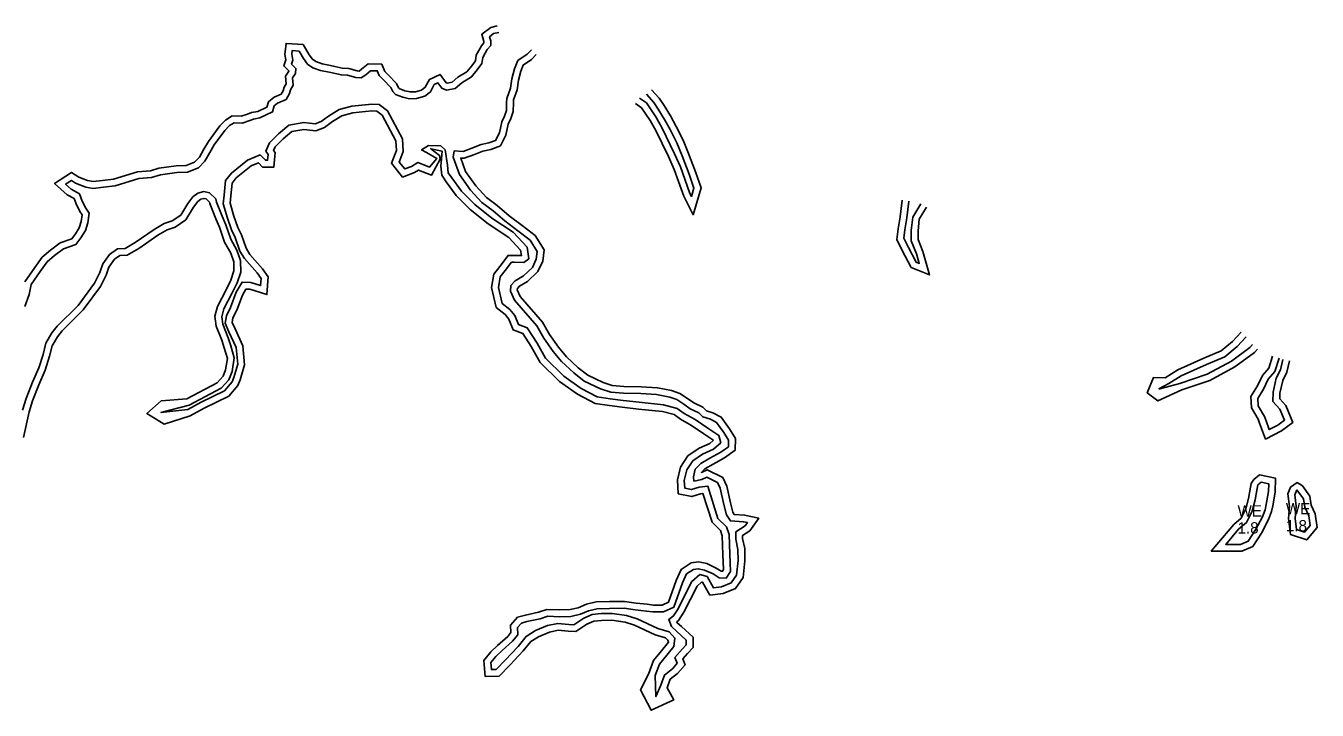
# Model space of a CAD drawing. Extents: x 2160437 to 2172832, y 205694 to 212444.
# Drawn here: x 2165655 to 2166226, y 210262 to 210564 of the extents above; entities that cross this region are included whole.
import ezdxf

# ---------------------------------------------------------------- set-up
doc = ezdxf.new("R2010")
doc.units = 0
for name, color, linetype in [('RD_EX_H2O', 7, 'Continuous'), ('RD_EX_H2O_Pond', 7, 'Continuous'), ('RD_EX_H2O_txCode', 7, 'Continuous'), ('RD_EX_VEG_ShrubLine', 7, 'Continuous'), ('RD_EX_VEG_TreeLine', 7, 'Continuous')]:
    doc.layers.add(name, color=color, linetype=linetype)

msp = doc.modelspace()

# ---------------------------------------------------------------- linework, layer by layer
at = {"layer": 'RD_EX_H2O'}
for points in [[(2165738.17, 210511.67), (2165742.89, 210518.11), (2165744.98, 210520.27), (2165746.94, 210521.49), (2165750.53, 210521.3), (2165753.97, 210522.5), (2165755.47, 210523.1), (2165758.38, 210523.63), (2165763.93, 210526.29), (2165764.71, 210528.99), (2165766.19, 210530.15), (2165769.92, 210531.71), (2165771.36, 210534.44), (2165771.9, 210536.06), (2165772.98, 210538.08), (2165772.69, 210541.3), (2165774.03, 210543.2), (2165774.26, 210545.46), (2165772.35, 210547.4), (2165772.92, 210549.09), (2165772.45, 210551.8), (2165772.6, 210553.37), (2165775.64, 210553.16), (2165777.63, 210549.87), (2165779.4, 210547.31), (2165781.77, 210545.8), (2165785.12, 210544.54), (2165788.98, 210543.82), (2165794.39, 210542.6), (2165797.12, 210542.52), (2165800.78, 210541.44), (2165803.11, 210541.27), (2165805.11, 210542.7), (2165807.25, 210544.47), (2165810.19, 210544.43), (2165811.03, 210542.33), (2165812.97, 210540.47), (2165816.19, 210537.09), (2165817.1, 210535.23), (2165818.23, 210534), (2165821.58, 210532.74), (2165824.43, 210532.11), (2165827.48, 210532.12), (2165831.18, 210533.2), (2165833.75, 210535.19), (2165835.41, 210538.31), (2165837.01, 210539.05), (2165838.71, 210536.75), (2165840.74, 210535.8), (2165844.66, 210536.65), (2165847.62, 210539.11), (2165851.87, 210541.72), (2165854.4, 210544.86), (2165856.45, 210547.63), (2165856.85, 210550.36), (2165858.79, 210553.81), (2165860.34, 210555.67), (2165860.39, 210557.73), (2165859.85, 210559.47), (2165861.65, 210560.85), (2165863.93, 210561.39)], [(2165878.31, 210553.68), (2165876.46, 210551.77), (2165872.28, 210548.91), (2165870.79, 210545.25), (2165869.73, 210540.91), (2165869.1, 210536.74), (2165867.52, 210532.17), (2165867.38, 210530.42), (2165867.31, 210526.9), (2165866.5, 210524.45), (2165865.26, 210521.86), (2165864.16, 210516.95), (2165862.49, 210513.69), (2165859.58, 210512.57), (2165856.07, 210511.82), (2165852.07, 210510.28), (2165848.18, 210508.79), (2165844.23, 210509), (2165843.76, 210506.3), (2165846.52, 210498.53), (2165851.45, 210491.62), (2165856.43, 210486.27), (2165861.36, 210482.53), (2165866.63, 210478.05), (2165872.39, 210473.72), (2165877.76, 210469.56), (2165880.87, 210464.59), (2165880.45, 210461.1), (2165878.75, 210457.49), (2165874.83, 210453.78), (2165871.09, 210451.59), (2165869.29, 210449.48), (2165869.02, 210447.05), (2165870.88, 210443.05), (2165880.76, 210431.66), (2165883.79, 210426.32), (2165887.93, 210420.39), (2165891.66, 210416.01), (2165897.06, 210410.88), (2165901.62, 210407.26), (2165908.86, 210403.91), (2165913.44, 210402.37), (2165919.02, 210401.94), (2165926.66, 210401.76), (2165933.6, 210401.32), (2165939.45, 210400.17), (2165942.62, 210399.12), (2165945.66, 210397.09), (2165948.56, 210395.03), (2165952.32, 210393.26), (2165954.02, 210391.47), (2165957.41, 210390.41), (2165960.19, 210389), (2165963.4, 210384.57), (2165965.46, 210381.11), (2165965.38, 210378.28), (2165961.99, 210375.88), (2165957.25, 210373.18), (2165953.15, 210370.91), (2165950.63, 210368.3), (2165949.96, 210364.97), (2165950.18, 210363.1), (2165953.68, 210363.72), (2165955.92, 210364.77), (2165960.6, 210362.42), (2165961.79, 210359.89), (2165963.33, 210352.72), (2165964.55, 210348.22), (2165966.24, 210345.47), (2165972.11, 210345.09), (2165973.76, 210344.72), (2165972.78, 210343.33), (2165968.67, 210340.71), (2165968.61, 210337.42), (2165969.6, 210332.89), (2165969.71, 210328.03), (2165968.98, 210321.49), (2165966.61, 210318.09), (2165962.27, 210316.3), (2165958.86, 210315.9), (2165956, 210320.9), (2165952.72, 210321.81), (2165949.14, 210318.55), (2165943.14, 210306.58), (2165941.14, 210303.52), (2165939, 210301.98), (2165940.21, 210298.76), (2165942.65, 210296.58), (2165946.78, 210292.79), (2165946.76, 210290.71), (2165945.07, 210288.96), (2165941.75, 210285.17), (2165942.76, 210282.54), (2165940.8, 210280.28), (2165937.18, 210277.34), (2165935.51, 210272.86), (2165933.32, 210267.84), (2165933.04, 210277.23), (2165934.94, 210282.2), (2165938.14, 210286.14), (2165941.27, 210290.02), (2165941.73, 210293.72), (2165939.19, 210296.48), (2165934.15, 210297.91), (2165925.03, 210302.23), (2165920.36, 210303.67), (2165914.04, 210304.58), (2165909.1, 210304.5), (2165905.23, 210304.08), (2165901.46, 210302.54), (2165897.15, 210299.59), (2165894.8, 210299.73), (2165890, 210300.18), (2165885.38, 210299.19), (2165880.1, 210297), (2165875.99, 210294.41), (2165872.48, 210289.98), (2165866.75, 210283.94), (2165862.79, 210279.84), (2165860.68, 210279.78), (2165860.37, 210282.87), (2165862.59, 210285.51), (2165865.36, 210288.28), (2165870.01, 210292.3), (2165872.34, 210295.18), (2165872.14, 210298.31), (2165873.89, 210300.3), (2165876.37, 210300.97), (2165882.22, 210302.18), (2165885.55, 210303.34), (2165890.78, 210303.15), (2165895.75, 210303.3), (2165899.97, 210304.2), (2165903.59, 210305.81), (2165907.34, 210306.69), (2165912.89, 210306.81), (2165919.3, 210306.92), (2165924.19, 210306.15), (2165929.19, 210305.66), (2165932.01, 210305.26), (2165936.73, 210305.25), (2165941.28, 210307.32), (2165945.15, 210318.05), (2165946.92, 210322.03), (2165949.96, 210324.08), (2165952.07, 210324.33), (2165954.87, 210323.77), (2165958.59, 210322.02), (2165961.31, 210320.27), (2165964.41, 210320.21), (2165966.27, 210323.15), (2165965.96, 210330.74), (2165965.66, 210339.46), (2165964.52, 210342.83), (2165960.78, 210346.58), (2165956.27, 210360.85), (2165952.48, 210360.4), (2165949.05, 210359.33), (2165946.1, 210359.96), (2165945.91, 210363.41), (2165947.06, 210368.03), (2165949.66, 210372.05), (2165953.92, 210374.98), (2165958.85, 210377.19), (2165961.99, 210380.06), (2165961.1, 210383.28), (2165956.24, 210386.44), (2165950.66, 210390.24), (2165945.85, 210392.92), (2165942.74, 210395.21), (2165936.76, 210396.78), (2165925.91, 210397.92), (2165918.81, 210398.71), (2165913.19, 210399.44), (2165907.42, 210400.28), (2165900.25, 210404.06), (2165892.73, 210409.44), (2165884.59, 210417.38), (2165880.85, 210424.08), (2165876.53, 210430.82), (2165872.58, 210432.25), (2165871, 210436.27), (2165868.8, 210438.89), (2165865.41, 210441.57), (2165863.8, 210448.69), (2165864.5, 210453.33), (2165866.79, 210456.13), (2165869.58, 210459.84), (2165870.67, 210459.86), (2165875.01, 210459.7), (2165877.24, 210461.34), (2165876.39, 210466.49), (2165870.32, 210473.05), (2165860.91, 210479.28), (2165853.28, 210485.31), (2165847.39, 210491.28), (2165843.12, 210497.09), (2165841.6, 210499.4), (2165841.26, 210502.73), (2165840.19, 210509.43), (2165838.35, 210511.2), (2165832.92, 210511.35), (2165829.81, 210509.46), (2165831.96, 210508.27), (2165836.5, 210505.71), (2165833.31, 210501.91), (2165829.39, 210503.42), (2165828.18, 210503.86), (2165825.4, 210502.2), (2165822.38, 210501.04), (2165819.94, 210504.12), (2165821.7, 210508.7), (2165821.37, 210514.3), (2165814.71, 210526.8), (2165811.11, 210529.53), (2165807.79, 210529.74), (2165798.96, 210528.76), (2165793.42, 210527.35), (2165788.73, 210524.45), (2165785.49, 210522.07), (2165782.71, 210520.94), (2165777.71, 210521.53), (2165771.1, 210520.47), (2165766.52, 210516.6), (2165762.64, 210512.56), (2165760.96, 210508.9), (2165762.03, 210507.42), (2165761.76, 210504.86), (2165760.81, 210504.88), (2165758.42, 210507.26), (2165752.91, 210504.98), (2165745.79, 210499.19), (2165743.13, 210495.97), (2165742.5, 210489.44), (2165742.12, 210485.61), (2165743.98, 210479.28), (2165745.86, 210474.09), (2165747.36, 210470.74), (2165749.5, 210464.71), (2165751.5, 210461.45), (2165757.18, 210455.11), (2165758.87, 210452.59), (2165758.68, 210449.49), (2165754.36, 210450.82), (2165750.51, 210451.04), (2165747.9, 210446.61), (2165745.39, 210439.82), (2165743.56, 210436.13), (2165742.95, 210432.82), (2165744.61, 210429.08), (2165747.81, 210422.07), (2165748.53, 210414.71), (2165746.87, 210408.82), (2165746.04, 210406.96), (2165742.67, 210403.05), (2165732.4, 210397.94), (2165726.54, 210394.77), (2165714.58, 210393.41), (2165727.09, 210396.62), (2165741.3, 210404.16), (2165744.69, 210407.79), (2165746.13, 210411.55), (2165747.05, 210417.5), (2165745.45, 210422.9), (2165744.34, 210426.34), (2165741.9, 210432.38), (2165741.48, 210435.74), (2165742.37, 210439.16), (2165746.12, 210446.27), (2165748.33, 210450.73), (2165749.86, 210455.5), (2165749.82, 210460.52), (2165748.21, 210465.09), (2165745.47, 210469.95), (2165743.28, 210476.37), (2165741.62, 210480.11), (2165739.15, 210486.39)], [(2165926.09, 210532.39), (2165929.14, 210530.26), (2165933.38, 210524.06), (2165936.01, 210519.35), (2165941.59, 210507.79), (2165944.17, 210501.96), (2165946.09, 210496.56), (2165948.39, 210490.18), (2165949.04, 210488.89), (2165950.14, 210492.58), (2165948.04, 210498.79), (2165944.94, 210506.84), (2165942.6, 210512.61), (2165939.71, 210518.48), (2165937.2, 210522.96), (2165934.41, 210527.51), (2165932.42, 210530.49), (2165929.19, 210534.06)], [(2165738.17, 210511.67), (2165736.25, 210508.36), (2165734.04, 210504.45), (2165731.18, 210501.52), (2165726.34, 210499.66), (2165721.65, 210499.43), (2165714.36, 210498.4), (2165710.49, 210497.3), (2165704.9, 210496.79), (2165694.32, 210493.6), (2165689.22, 210492.99), (2165684.6, 210492.43), (2165681.37, 210492.99), (2165676.93, 210494.81), (2165675.08, 210495.96), (2165672.5, 210494.26), (2165674.88, 210492.06), (2165678.67, 210490.08), (2165679.87, 210486.76), (2165681.43, 210483.74), (2165682.9, 210481.5), (2165682.3, 210477.18), (2165681.3, 210473.78), (2165679.25, 210470.65), (2165677.05, 210467.7), (2165671.56, 210465.73), (2165667.64, 210462.83), (2165664.36, 210459.97), (2165661.31, 210455.72), (2165657.28, 210449.95), (2165656.32, 210445.49), (2165654.48, 210440.26)], [(2165653.47, 210394.47), (2165655.03, 210399.59), (2165657.92, 210406.79), (2165660.7, 210413.14), (2165662.52, 210419.07), (2165663.78, 210424), (2165666.46, 210428.56), (2165668.74, 210431.54), (2165678.04, 210440.69), (2165685.28, 210450.6), (2165687.66, 210455.21), (2165688.95, 210459.07), (2165691.92, 210463.26), (2165695.4, 210465.77), (2165698.82, 210465.93), (2165703.17, 210468.49), (2165711.62, 210474.3), (2165716.11, 210476.93), (2165719.55, 210478.07), (2165723.4, 210480.67), (2165726.53, 210485.85), (2165728.78, 210488.75), (2165730.87, 210490.36), (2165733.5, 210491.15), (2165736.11, 210490.56), (2165738.85, 210487.81), (2165739.15, 210486.39)], [(2166045.14, 210486.88), (2166044.29, 210479.44), (2166043.36, 210474.09), (2166042.95, 210470.41), (2166044.92, 210466.35), (2166048.35, 210459.87), (2166049.74, 210459.3), (2166048.54, 210463.56), (2166046.18, 210469.29), (2166046.2, 210473.83), (2166046.84, 210479.76), (2166050.36, 210485.65)], [(2166194.21, 210426.91), (2166190.15, 210422.58), (2166184.78, 210418.07), (2166176.67, 210414.63), (2166165.45, 210409.62), (2166159.97, 210406.2), (2166155.67, 210403.88), (2166156, 210403.92), (2166164.89, 210406.24), (2166176.97, 210410.31), (2166187.64, 210416.11), (2166195.8, 210422.12), (2166196.97, 210423.41)], [(2166208.77, 210417.35), (2166206.92, 210411.45), (2166203.93, 210408.1), (2166201.9, 210403.73), (2166199.35, 210399.64), (2166199.54, 210396.38), (2166202.22, 210391.69), (2166202.96, 210389.77), (2166204.4, 210385.86), (2166208.25, 210387.87), (2166211.16, 210390.03), (2166209.12, 210394.84), (2166205.99, 210398.33), (2166206.14, 210402.35), (2166207.51, 210408.6), (2166209.33, 210412.29), (2166210.42, 210416.89)]]:
    msp.add_lwpolyline(points, dxfattribs=at)
at = {"layer": 'RD_EX_H2O_Pond'}
for points in [[(2166199.4, 210361.42), (2166200.87, 210362.58), (2166204.15, 210361.89), (2166204.08, 210358.47), (2166203.06, 210352.79), (2166202.55, 210350.43), (2166201.39, 210347.31), (2166198.35, 210341.58), (2166195.08, 210336.58), (2166191.69, 210335.09), (2166185.2, 210335.11), (2166190.85, 210341.78), (2166194.33, 210344.81), (2166196.87, 210349.82), (2166198.12, 210354.76), (2166199.08, 210359.79)], [(2166216.63, 210359.21), (2166219.47, 210355.27), (2166220.08, 210351.54), (2166221.84, 210347.72), (2166222.42, 210343.51), (2166219.97, 210340.55), (2166216.49, 210341.73), (2166215.85, 210346.61), (2166216.35, 210351.93), (2166215.73, 210356.97)]]:
    msp.add_lwpolyline(points, close=True, dxfattribs=at)
at = {"layer": 'RD_EX_VEG_ShrubLine'}
for points in [[(2165863.25, 210564.31), (2165860.33, 210563.63), (2165856.36, 210560.57), (2165857.38, 210557.31), (2165857.37, 210556.79), (2165856.31, 210555.52), (2165853.96, 210551.34), (2165853.59, 210548.81), (2165852.02, 210546.69), (2165849.86, 210544), (2165845.87, 210541.55), (2165843.31, 210539.43), (2165841.1, 210538.95), (2165840.67, 210539.15), (2165837.97, 210542.8), (2165833.23, 210540.61), (2165831.4, 210537.16), (2165829.79, 210535.92), (2165827.04, 210535.11), (2165824.75, 210535.11), (2165822.43, 210535.62), (2165819.95, 210536.56), (2165819.6, 210536.94), (2165818.69, 210538.82), (2165815.1, 210542.59), (2165813.58, 210544.05), (2165812.23, 210547.41), (2165806.19, 210547.48), (2165803.28, 210545.08), (2165802.25, 210544.34), (2165801.32, 210544.41), (2165797.6, 210545.51), (2165794.76, 210545.59), (2165789.58, 210546.76), (2165785.93, 210547.44), (2165783.12, 210548.5), (2165781.52, 210549.51), (2165780.15, 210551.5), (2165777.4, 210556.04), (2165769.9, 210556.57), (2165769.42, 210551.69), (2165769.84, 210549.33), (2165768.92, 210546.61), (2165771.13, 210544.36), (2165771.13, 210544.29), (2165769.6, 210542.13), (2165769.91, 210538.7), (2165769.14, 210537.25), (2165768.59, 210535.62), (2165767.77, 210534.07), (2165764.65, 210532.76), (2165762.1, 210530.75), (2165761.42, 210528.42), (2165757.45, 210526.51), (2165754.63, 210526), (2165752.91, 210525.3), (2165750.1, 210524.33), (2165746.15, 210524.53), (2165743.09, 210522.62), (2165740.59, 210520.05), (2165735.57, 210513.17), (2165733.64, 210509.85), (2165731.62, 210506.27), (2165729.49, 210504.09), (2165725.71, 210502.63), (2165721.37, 210502.42), (2165713.74, 210501.35), (2165709.94, 210500.27), (2165704.32, 210499.75), (2165693.7, 210496.55), (2165688.86, 210495.96), (2165684.68, 210495.46), (2165682.21, 210495.89), (2165678.3, 210497.49), (2165675.03, 210499.52), (2165667.64, 210494.65), (2165673.14, 210489.59), (2165676.25, 210487.97), (2165677.11, 210485.56), (2165678.84, 210482.22), (2165679.77, 210480.79), (2165679.36, 210477.81), (2165678.55, 210475.05), (2165676.79, 210472.37), (2165675.19, 210470.22), (2165670.13, 210468.41), (2165665.75, 210465.17), (2165662.13, 210462), (2165658.86, 210457.45), (2165654.48, 210451.17)], [(2165653.85, 210382.33), (2165656.38, 210393.71), (2165657.86, 210398.6), (2165660.68, 210405.63), (2165663.52, 210412.09), (2165665.41, 210418.26), (2165666.58, 210422.84), (2165668.96, 210426.88), (2165671, 210429.54), (2165680.32, 210438.72), (2165687.84, 210449.02), (2165690.43, 210454.04), (2165691.65, 210457.7), (2165694.08, 210461.12), (2165696.43, 210462.81), (2165699.71, 210462.96), (2165704.78, 210465.96), (2165713.23, 210471.77), (2165717.35, 210474.18), (2165720.89, 210475.35), (2165725.63, 210478.56), (2165729.01, 210484.15), (2165730.92, 210486.61), (2165732.27, 210487.65), (2165733.6, 210488.05), (2165734.6, 210487.82), (2165736.1, 210486.32), (2165736.21, 210485.78), (2165738.86, 210478.95), (2165740.48, 210475.28), (2165742.72, 210468.72), (2165745.47, 210463.85), (2165746.82, 210460), (2165746.85, 210455.96), (2165745.54, 210451.86), (2165743.44, 210447.63), (2165739.55, 210440.25), (2165738.44, 210435.94), (2165738.97, 210431.62), (2165741.52, 210425.32), (2165742.58, 210422.01), (2165743.98, 210417.3), (2165743.21, 210412.33), (2165742.09, 210409.41), (2165739.45, 210406.57), (2165726, 210399.44), (2165714.73, 210398.53), (2165708.45, 210392.9), (2165716.06, 210388.26), (2165727.46, 210391.86), (2165733.79, 210395.28), (2165744.55, 210400.64), (2165748.6, 210405.33), (2165749.7, 210407.8), (2165751.57, 210414.44), (2165750.75, 210422.86), (2165747.35, 210430.31), (2165746.07, 210433.19), (2165746.44, 210435.18), (2165748.15, 210438.63), (2165750.62, 210445.31), (2165752.17, 210447.94), (2165753.83, 210447.85), (2165761.44, 210445.51), (2165761.93, 210453.41), (2165759.55, 210456.96), (2165753.92, 210463.25), (2165752.22, 210466.01), (2165750.15, 210471.86), (2165748.64, 210475.22), (2165746.84, 210480.22), (2165745.16, 210485.9), (2165745.49, 210489.14), (2165746.03, 210494.77), (2165747.92, 210497.05), (2165754.46, 210502.38), (2165757.72, 210503.72), (2165759.56, 210501.89), (2165764.45, 210501.82), (2165765.14, 210508.25), (2165764.42, 210509.24), (2165765.15, 210510.85), (2165768.58, 210514.41), (2165772.4, 210517.64), (2165777.77, 210518.5), (2165783.13, 210517.87), (2165786.96, 210519.43), (2165790.41, 210521.96), (2165794.61, 210524.56), (2165799.49, 210525.8), (2165807.87, 210526.73), (2165810.02, 210526.59), (2165812.37, 210524.81), (2165818.42, 210513.46), (2165818.67, 210509.17), (2165816.52, 210503.6), (2165821.4, 210497.45), (2165826.72, 210499.49), (2165828.49, 210500.55), (2165834.23, 210498.33), (2165838.01, 210505.32), (2165837.75, 210507), (2165833.87, 210509.99), (2165833.87, 210509.99), (2165838.85, 210508.9), (2165838.29, 210502.34), (2165838.69, 210498.37), (2165840.65, 210495.38), (2165845.11, 210489.33), (2165851.27, 210483.07), (2165859.15, 210476.85), (2165868.36, 210470.75), (2165873.58, 210465.11), (2165873.97, 210462.74), (2165870.71, 210462.86), (2165868.06, 210462.83), (2165864.43, 210457.98), (2165861.66, 210454.59), (2165860.75, 210448.58), (2165862.72, 210439.88), (2165866.7, 210436.72), (2165868.39, 210434.72), (2165870.28, 210429.9), (2165874.55, 210428.34), (2165878.27, 210422.54), (2165882.18, 210415.53), (2165890.8, 210407.13), (2165898.67, 210401.5), (2165906.48, 210397.38), (2165912.78, 210396.47), (2165918.45, 210395.73), (2165925.59, 210394.94), (2165936.22, 210393.82), (2165941.42, 210392.45), (2165944.23, 210390.39), (2165949.08, 210387.68), (2165954.58, 210383.94), (2165958.51, 210381.38), (2165958.61, 210381.04), (2165957.18, 210379.73), (2165952.44, 210377.6), (2165947.47, 210374.19), (2165944.27, 210369.24), (2165942.89, 210363.69), (2165943.24, 210357.5), (2165949.19, 210356.23), (2165953.11, 210357.45), (2165954.15, 210357.58), (2165958.14, 210344.98), (2165961.9, 210341.21), (2165962.67, 210338.92), (2165962.96, 210330.63), (2165963.23, 210323.96), (2165962.78, 210323.24), (2165962.22, 210323.25), (2165960.04, 210324.65), (2165955.81, 210326.64), (2165952.2, 210327.36), (2165948.89, 210326.98), (2165944.52, 210324.04), (2165942.36, 210319.17), (2165938.89, 210309.53), (2165936.09, 210308.25), (2165932.22, 210308.26), (2165929.54, 210308.64), (2165924.56, 210309.13), (2165919.51, 210309.92), (2165912.84, 210309.81), (2165906.96, 210309.68), (2165902.63, 210308.67), (2165899.03, 210307.07), (2165895.39, 210306.29), (2165890.79, 210306.15), (2165885.1, 210306.36), (2165881.42, 210305.08), (2165875.67, 210303.89), (2165872.23, 210302.96), (2165869.06, 210299.35), (2165869.27, 210296.15), (2165867.85, 210294.4), (2165863.32, 210290.48), (2165860.38, 210287.55), (2165857.26, 210283.83), (2165857.97, 210276.7), (2165864.1, 210276.87), (2165868.92, 210281.86), (2165874.75, 210288.01), (2165878.03, 210292.15), (2165881.48, 210294.32), (2165886.28, 210296.31), (2165890.18, 210297.15), (2165894.57, 210296.73), (2165898, 210296.54), (2165902.89, 210299.88), (2165905.98, 210301.15), (2165909.28, 210301.5), (2165913.85, 210301.57), (2165919.7, 210300.74), (2165923.94, 210299.43), (2165933.09, 210295.09), (2165937.56, 210293.83), (2165938.59, 210292.71), (2165938.94, 210291.9), (2165938.94, 210291.9), (2165935.81, 210288.03), (2165932.3, 210283.72), (2165930.03, 210277.74), (2165926.52, 210270.87), (2165931.3, 210261.83), (2165941.22, 210266.35), (2165938.29, 210271.74), (2165939.71, 210275.53), (2165942.9, 210278.11), (2165946.21, 210281.94), (2165945.2, 210284.56), (2165947.28, 210286.93), (2165949.75, 210289.49), (2165949.79, 210294.1), (2165944.66, 210298.81), (2165942.75, 210300.5), (2165942.61, 210300.88), (2165943.35, 210301.42), (2165945.75, 210305.09), (2165951.57, 210316.7), (2165953.52, 210318.48), (2165954.01, 210318.34), (2165957.25, 210312.7), (2165963.03, 210313.37), (2165968.56, 210315.66), (2165971.88, 210320.4), (2165972.71, 210327.9), (2165972.59, 210333.25), (2165971.62, 210337.72), (2165971.64, 210339.05), (2165974.89, 210341.12), (2165978.81, 210346.66), (2165972.54, 210348.06), (2165967.98, 210348.36), (2165967.33, 210349.42), (2165966.24, 210353.42), (2165964.65, 210360.86), (2165962.87, 210364.64), (2165955.97, 210368.11), (2165953.49, 210366.95), (2165955, 210368.5), (2165958.72, 210370.56), (2165963.61, 210373.35), (2165968.34, 210376.71), (2165968.48, 210381.9), (2165965.91, 210386.22), (2165962.2, 210391.34), (2165958.55, 210393.2), (2165955.66, 210394.1), (2165954.11, 210395.74), (2165950.08, 210397.63), (2165947.37, 210399.56), (2165943.94, 210401.84), (2165940.21, 210403.08), (2165933.98, 210404.3), (2165926.79, 210404.76), (2165919.17, 210404.93), (2165914.04, 210405.33), (2165909.97, 210406.7), (2165903.21, 210409.83), (2165899.02, 210413.15), (2165893.84, 210418.07), (2165890.31, 210422.23), (2165886.33, 210427.92), (2165883.22, 210433.4), (2165873.42, 210444.7), (2165872.1, 210447.56), (2165872.17, 210448.24), (2165873.04, 210449.25), (2165876.65, 210451.37), (2165881.23, 210455.7), (2165883.37, 210460.26), (2165883.97, 210465.29), (2165880.02, 210471.61), (2165874.21, 210476.11), (2165868.51, 210480.4), (2165863.23, 210484.87), (2165858.45, 210488.5), (2165853.78, 210493.52), (2165849.21, 210499.93), (2165847.11, 210505.84), (2165848.66, 210505.76), (2165853.15, 210507.48), (2165856.93, 210508.94), (2165860.44, 210509.69), (2165864.63, 210511.3), (2165867, 210515.92), (2165868.11, 210520.88), (2165869.28, 210523.32), (2165870.3, 210526.39), (2165870.37, 210530.27), (2165870.48, 210531.55), (2165872.02, 210536.02), (2165872.67, 210540.33), (2165873.65, 210544.32), (2165874.72, 210546.94), (2165878.41, 210549.47), (2165880.46, 210551.59)]]:
    msp.add_lwpolyline(points, dxfattribs=at)
at = {"layer": 'RD_EX_VEG_TreeLine'}
for points in [[(2165924.37, 210529.93), (2165926.97, 210528.12), (2165930.82, 210522.48), (2165933.34, 210517.97), (2165938.86, 210506.52), (2165941.39, 210500.84), (2165943.27, 210495.55), (2165945.63, 210488.99), (2165949.77, 210480.81), (2165953.29, 210492.64), (2165950.86, 210499.81), (2165947.73, 210507.94), (2165945.33, 210513.83), (2165942.37, 210519.88), (2165939.79, 210524.47), (2165936.94, 210529.13), (2165934.79, 210532.34), (2165931.41, 210536.07)], [(2166042.16, 210487.22), (2166041.32, 210479.87), (2166040.39, 210474.51), (2166039.87, 210469.88), (2166042.24, 210465), (2166046.21, 210457.51), (2166054.29, 210454.19), (2166051.38, 210464.54), (2166049.18, 210469.88), (2166049.19, 210473.66), (2166049.75, 210478.79), (2166052.94, 210484.11)], [(2166192.02, 210428.97), (2166188.08, 210424.76), (2166183.19, 210420.65), (2166175.47, 210417.38), (2166164.03, 210412.28), (2166158.46, 210408.79), (2166153.25, 210408.93), (2166150.47, 210402.12), (2166155.16, 210398.53), (2166165.75, 210403.36), (2166178.18, 210407.56), (2166189.25, 210413.58), (2166197.83, 210419.88), (2166199.2, 210421.41)], [(2166205.9, 210418.25), (2166204.25, 210412.97), (2166201.4, 210409.77), (2166199.25, 210405.16), (2166196.3, 210400.42), (2166196.58, 210395.5), (2166199.5, 210390.4), (2166200.15, 210388.71), (2166202.76, 210381.62), (2166209.85, 210385.32), (2166214.84, 210389.03), (2166211.69, 210396.48), (2166209.03, 210399.43), (2166209.13, 210401.97), (2166210.36, 210407.6), (2166212.17, 210411.26), (2166213.34, 210416.2)]]:
    msp.add_lwpolyline(points, dxfattribs=at)
for points in [[(2166196.45, 210361.99), (2166196.13, 210360.35), (2166195.19, 210355.41), (2166194.05, 210350.88), (2166191.92, 210346.69), (2166188.7, 210343.89), (2166178.75, 210332.13), (2166192.31, 210332.08), (2166197.1, 210334.19), (2166200.93, 210340.05), (2166204.13, 210346.08), (2166205.44, 210349.59), (2166206, 210352.21), (2166207.08, 210358.17), (2166207.2, 210364.32), (2166200.11, 210365.8), (2166197.53, 210363.77)], [(2166219.06, 210360.96), (2166216.7, 210362.39), (2166213.85, 210360.33), (2166212.66, 210357.38), (2166213.33, 210351.89), (2166212.83, 210346.55), (2166213.77, 210339.49), (2166220.96, 210337.05), (2166225.57, 210342.61), (2166224.75, 210348.56), (2166222.98, 210352.43), (2166222.31, 210356.45)]]:
    msp.add_lwpolyline(points, close=True, dxfattribs=at)

# ---------------------------------------------------------------- texts
at = {"layer": 'RD_EX_H2O_txCode'}
for s, p in [('WE', (2166190.38, 210347.42)), ('WE', (2166211.75, 210348.37)), ('1.8', (2166211.75, 210340.87)), ('1.8', (2166190.38, 210339.92))]:
    msp.add_text(s, height=5, dxfattribs=at).set_placement(p)

doc.saveas('drawing.dxf')
